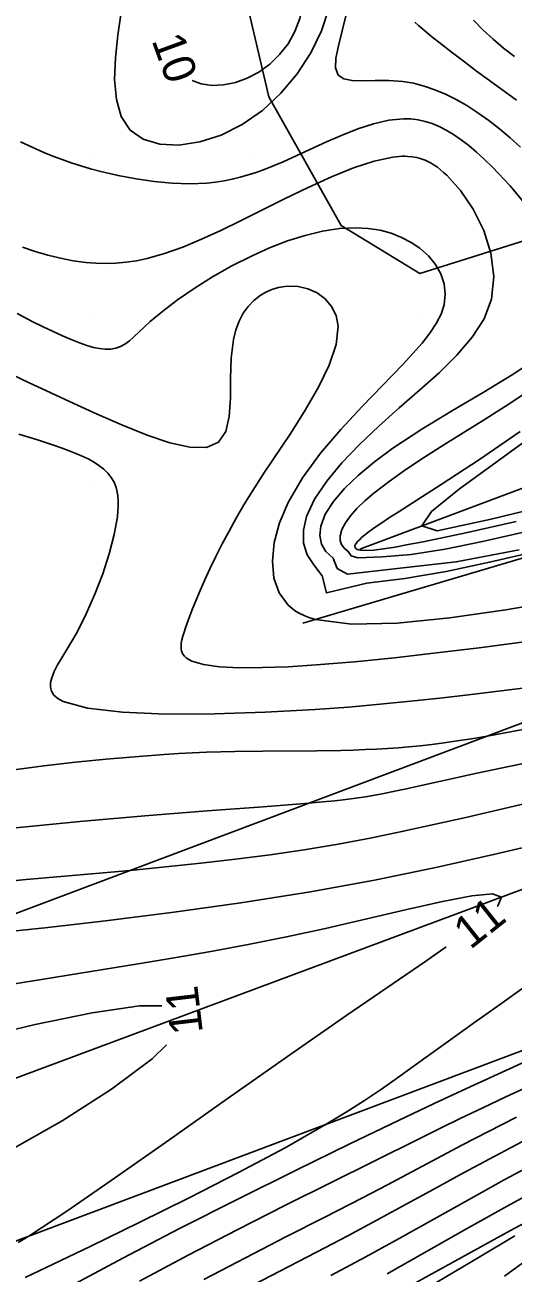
# Model space of a CAD drawing. Extents: x 2602990 to 2605851, y 618069 to 619180.
# Drawn here: x 2603105.9 to 2603135.9, y 618321.3 to 618398.1 of the extents above; entities that cross this region are included whole.
import ezdxf

# ---------------------------------------------------------------- set-up
doc = ezdxf.new("R2010")
doc.units = 0
for name, color, linetype in [('DTM Contours Major', 7, 'Continuous'), ('DTM Contours Minor', 7, 'Continuous'), ('DTM Contours Minor Text', 7, 'Continuous'), ('Exist DTM QL2 LIDAR Elevation Point', 7, 'Continuous'), ('PH Exist DTM Breakline', 7, 'Continuous'), ('PH Exist DTM Obscure Area', 7, 'Continuous')]:
    doc.layers.add(name, color=color, linetype=linetype)

msp = doc.modelspace()

# ---------------------------------------------------------------- linework, layer by layer
at = {"layer": 'DTM Contours Major'}
for points in [[(2603103.218, 618377.466), (2603106.144, 618376.083), (2603107.514, 618375.443), (2603108.928, 618374.789), (2603110.365, 618374.135), (2603111.923, 618373.447), (2603113.426, 618372.836), (2603114.821, 618372.364), (2603116.054, 618372.094), (2603117.071, 618372.088), (2603117.818, 618372.408), (2603118.255, 618373.063), (2603118.469, 618373.994), (2603118.542, 618375.114), (2603118.555, 618376.335), (2603118.589, 618377.568), (2603118.726, 618378.726), (2603118.876, 618379.316), (2603119.081, 618379.852), (2603119.336, 618380.332), (2603119.639, 618380.756), (2603119.983, 618381.121), (2603120.366, 618381.426), (2603120.723, 618381.638), (2603121.101, 618381.804), (2603121.493, 618381.921), (2603121.896, 618381.991), (2603122.304, 618382.01), (2603122.712, 618381.979), (2603123.311, 618381.837), (2603123.872, 618381.583), (2603124.365, 618381.221), (2603124.763, 618380.756), (2603125.038, 618380.192), (2603125.163, 618379.533), (2603125.044, 618378.413), (2603124.619, 618377.149), (2603123.963, 618375.788), (2603123.149, 618374.38), (2603122.254, 618372.974), (2603120.605, 618370.496), (2603120.064, 618369.661), (2603119.879, 618369.369), (2603119.377, 618368.549), (2603118.904, 618367.74), (2603118.46, 618366.943), (2603118.043, 618366.159), (2603117.652, 618365.388), (2603117.287, 618364.63), (2603116.975, 618363.952), (2603116.684, 618363.293), (2603116.418, 618362.66), (2603116.178, 618362.061), (2603115.966, 618361.504), (2603115.784, 618360.995), (2603115.695, 618360.732), (2603115.62, 618360.486), (2603115.563, 618360.257), (2603115.525, 618360.044), (2603115.512, 618359.847), (2603115.526, 618359.665), (2603115.563, 618359.519), (2603115.626, 618359.384), (2603115.716, 618359.26), (2603115.835, 618359.146), (2603115.986, 618359.043), (2603116.17, 618358.951), (2603116.893, 618358.74), (2603117.88, 618358.608), (2603119.097, 618358.547), (2603120.515, 618358.549), (2603122.1, 618358.608), (2603123.822, 618358.715), (2603126.166, 618358.912), (2603128.64, 618359.162), (2603131.206, 618359.454), (2603133.824, 618359.773), (2603136.454, 618360.107)], [(2603137.642, 618328.274), (2603135.377, 618327.056), (2603133.181, 618325.841), (2603128.921, 618323.455), (2603126.824, 618322.301), (2603124.725, 618321.186)]]:
    msp.add_lwpolyline(points, dxfattribs=at)
at = {"layer": 'DTM Contours Minor'}
for points in [[(2603116.194, 618394.654), (2603116.75, 618394.437), (2603117.409, 618394.34), (2603118.119, 618394.37), (2603118.851, 618394.52), (2603119.579, 618394.784), (2603120.298, 618395.167), (2603120.967, 618395.654), (2603121.57, 618396.236), (2603122.091, 618396.905), (2603122.512, 618397.651), (2603122.817, 618398.466), (2603122.947, 618399.043), (2603123.018, 618399.656), (2603123.028, 618400.316), (2603122.975, 618401.033), (2603122.859, 618401.817), (2603122.679, 618402.679), (2603122.51, 618403.896), (2603122.237, 618405.25), (2603121.932, 618406.638), (2603121.667, 618407.96), (2603121.514, 618409.115), (2603121.546, 618410)], [(2603111.839, 618398.837), (2603111.627, 618397.433), (2603111.475, 618396.037), (2603111.43, 618394.702), (2603111.536, 618393.482), (2603111.837, 618392.429), (2603112.379, 618391.598), (2603113.181, 618391.033), (2603114.204, 618390.73), (2603115.385, 618390.678), (2603116.664, 618390.867), (2603117.981, 618391.288), (2603119.273, 618391.931), (2603120.518, 618392.807), (2603121.65, 618393.865), (2603122.647, 618395.062), (2603123.484, 618396.356), (2603124.14, 618397.704), (2603124.591, 618399.065)], [(2603125.645, 618398.63), (2603125.18, 618396.779), (2603125.034, 618396.023), (2603125.011, 618395.416), (2603125.163, 618394.983), (2603125.509, 618394.742), (2603126.028, 618394.637), (2603126.686, 618394.618), (2603127.448, 618394.637), (2603128.28, 618394.643), (2603129.145, 618394.586), (2603129.805, 618394.476), (2603130.463, 618394.305), (2603131.119, 618394.078), (2603131.772, 618393.799), (2603132.421, 618393.473), (2603133.066, 618393.103), (2603133.747, 618392.665), (2603134.421, 618392.186), (2603135.085, 618391.67), (2603135.739, 618391.122), (2603136.382, 618390.545)], [(2603129.876, 618398.238), (2603130.11, 618398.028), (2603130.364, 618397.811), (2603130.913, 618397.358), (2603131.529, 618396.866), (2603132.202, 618396.343), (2603132.922, 618395.794), (2603133.678, 618395.227), (2603134.461, 618394.648), (2603136.131, 618393.434)], [(2603133.479, 618398.359), (2603134.064, 618397.756), (2603134.685, 618397.178), (2603135.337, 618396.632), (2603136.014, 618396.121)], [(2603105.646, 618390.878), (2603106.357, 618390.538), (2603107.086, 618390.216), (2603107.636, 618389.991), (2603108.197, 618389.779), (2603108.77, 618389.58), (2603109.357, 618389.392), (2603109.958, 618389.215), (2603110.575, 618389.051), (2603111.648, 618388.801), (2603112.752, 618388.592), (2603113.868, 618388.434), (2603114.977, 618388.334), (2603116.06, 618388.301), (2603117.101, 618388.343), (2603117.634, 618388.4), (2603118.153, 618388.479), (2603118.658, 618388.58), (2603119.154, 618388.701), (2603119.643, 618388.841), (2603120.126, 618388.998), (2603120.681, 618389.199), (2603121.235, 618389.419), (2603121.792, 618389.655), (2603122.353, 618389.905), (2603124.449, 618390.871), (2603125.415, 618391.295), (2603126.385, 618391.677), (2603127.345, 618391.99), (2603128.281, 618392.205), (2603129.178, 618392.295), (2603129.637, 618392.283), (2603130.084, 618392.229), (2603130.522, 618392.132), (2603130.953, 618391.994), (2603131.38, 618391.816), (2603131.807, 618391.599), (2603132.264, 618391.324), (2603132.725, 618391.007), (2603133.192, 618390.647), (2603133.666, 618390.246), (2603134.149, 618389.804), (2603134.643, 618389.322), (2603135.731, 618388.165), (2603136.811, 618386.885)], [(2603105.767, 618384.399), (2603106.546, 618384.136), (2603107.326, 618383.907), (2603108.106, 618383.716), (2603108.886, 618383.567), (2603109.666, 618383.462), (2603110.277, 618383.413), (2603110.891, 618383.396), (2603111.51, 618383.414), (2603112.138, 618383.47), (2603112.777, 618383.564), (2603113.431, 618383.701), (2603114.504, 618384.007), (2603115.618, 618384.409), (2603116.769, 618384.89), (2603117.955, 618385.433), (2603119.17, 618386.023), (2603121.869, 618387.368), (2603123.325, 618388.073), (2603124.75, 618388.72), (2603126.113, 618389.271), (2603127.384, 618389.689), (2603128.53, 618389.936), (2603128.724, 618389.959), (2603128.912, 618389.976), (2603129.096, 618389.985), (2603129.275, 618389.986), (2603129.45, 618389.98), (2603129.711, 618389.955), (2603129.975, 618389.909), (2603130.147, 618389.866), (2603130.327, 618389.809), (2603130.505, 618389.741), (2603130.68, 618389.662), (2603130.877, 618389.559), (2603131.072, 618389.44), (2603131.266, 618389.308), (2603131.459, 618389.161), (2603131.651, 618389), (2603131.843, 618388.825), (2603132.687, 618387.887), (2603133.465, 618386.734), (2603134.11, 618385.428), (2603134.557, 618384.029), (2603134.739, 618382.599), (2603134.59, 618381.199), (2603134.133, 618380), (2603133.408, 618378.859), (2603132.469, 618377.757), (2603131.372, 618376.677), (2603130.171, 618375.602), (2603128.92, 618374.515), (2603127.677, 618373.404), (2603126.488, 618372.276), (2603125.4, 618371.143), (2603124.462, 618370.018), (2603123.721, 618368.913), (2603123.226, 618367.84), (2603123.032, 618366.992), (2603123.04, 618366.198), (2603123.255, 618365.483), (2603123.68, 618364.872), (2603124.183, 618364.199), (2603124.45, 618363.145), (2603126.927, 618363.746), (2603129.261, 618364.035), (2603131.802, 618364.457), (2603134.478, 618365.029), (2603137.142, 618365.649)], [(2603105.434, 618380.313), (2603106.41, 618379.816), (2603107.049, 618379.5), (2603107.653, 618379.21), (2603108.224, 618378.948), (2603108.761, 618378.717), (2603109.264, 618378.518), (2603109.732, 618378.356), (2603110.133, 618378.241), (2603110.508, 618378.162), (2603110.859, 618378.123), (2603111.188, 618378.129), (2603111.498, 618378.183), (2603111.792, 618378.29), (2603112.065, 618378.445), (2603112.336, 618378.649), (2603112.615, 618378.894), (2603113.242, 618379.488), (2603113.611, 618379.826), (2603114.385, 618380.473), (2603115.298, 618381.16), (2603116.327, 618381.866), (2603117.447, 618382.568), (2603118.638, 618383.245), (2603119.874, 618383.873), (2603120.958, 618384.358), (2603122.047, 618384.78), (2603123.133, 618385.127), (2603124.203, 618385.386), (2603125.247, 618385.547), (2603126.254, 618385.597), (2603127.016, 618385.552), (2603127.743, 618385.436), (2603128.43, 618385.251), (2603129.069, 618385.003), (2603129.657, 618384.695), (2603130.188, 618384.332), (2603130.714, 618383.857), (2603131.147, 618383.326), (2603131.472, 618382.75), (2603131.677, 618382.139), (2603131.751, 618381.503), (2603131.679, 618380.854), (2603131.493, 618380.284), (2603131.198, 618379.705), (2603130.804, 618379.112), (2603130.322, 618378.497), (2603129.763, 618377.856), (2603129.135, 618377.182), (2603126.643, 618374.606), (2603125.335, 618373.195), (2603124.089, 618371.729), (2603122.98, 618370.225), (2603122.086, 618368.705), (2603121.559, 618367.458), (2603121.236, 618366.245), (2603121.123, 618365.1), (2603121.225, 618364.054), (2603121.549, 618363.141), (2603122.101, 618362.394), (2603122.317, 618362.202), (2603122.556, 618362.029), (2603122.82, 618361.874), (2603123.11, 618361.737), (2603123.427, 618361.616), (2603123.773, 618361.513), (2603125.989, 618361.227), (2603128.804, 618361.289), (2603132.026, 618361.612), (2603135.463, 618362.109), (2603138.925, 618362.694)], [(2603137.413, 618377.582), (2603135.856, 618376.546), (2603134.082, 618375.47), (2603132.197, 618374.358), (2603130.308, 618373.213), (2603128.523, 618372.037), (2603127.404, 618371.212), (2603126.408, 618370.384), (2603125.557, 618369.563), (2603124.873, 618368.76), (2603124.379, 618367.984), (2603124.097, 618367.246), (2603124.039, 618366.675), (2603124.145, 618366.15), (2603124.42, 618365.683), (2603124.869, 618365.286), (2603125.108, 618364.65), (2603125.741, 618364.301), (2603128.983, 618364.659), (2603132.423, 618365.053), (2603136.291, 618365.797)], [(2603137.001, 618375.645), (2603135.617, 618374.724), (2603134.192, 618373.816), (2603131.672, 618372.244), (2603130.47, 618371.479), (2603129.336, 618370.731), (2603128.294, 618369.999), (2603127.368, 618369.284), (2603126.808, 618368.801), (2603126.323, 618368.331), (2603125.92, 618367.878), (2603125.609, 618367.446), (2603125.397, 618367.039), (2603125.293, 618366.661), (2603125.294, 618366.376), (2603125.376, 618366.118), (2603125.539, 618365.891), (2603125.786, 618365.699), (2603125.969, 618365.414), (2603126.378, 618365.295), (2603127.889, 618365.359), (2603129.656, 618365.51), (2603131.74, 618365.843), (2603134.045, 618366.309), (2603136.474, 618366.862)], [(2603105.553, 618372.904), (2603106.684, 618372.55), (2603107.732, 618372.206), (2603108.199, 618372.044), (2603108.641, 618371.882), (2603109.056, 618371.719), (2603109.443, 618371.551), (2603109.803, 618371.378), (2603110.135, 618371.196), (2603110.465, 618370.986), (2603110.758, 618370.76), (2603111.012, 618370.514), (2603111.226, 618370.244), (2603111.399, 618369.948), (2603111.528, 618369.62), (2603111.592, 618369.366), (2603111.634, 618369.093), (2603111.655, 618368.803), (2603111.656, 618368.493), (2603111.638, 618368.164), (2603111.601, 618367.814), (2603111.41, 618366.737), (2603111.102, 618365.552), (2603110.7, 618364.308), (2603110.222, 618363.057), (2603109.69, 618361.85), (2603109.124, 618360.737), (2603108.799, 618360.168), (2603108.188, 618359.157), (2603107.928, 618358.712), (2603107.717, 618358.302), (2603107.567, 618357.927), (2603107.496, 618357.626), (2603107.49, 618357.349), (2603107.556, 618357.095), (2603107.702, 618356.864), (2603107.935, 618356.656), (2603108.263, 618356.471), (2603109.755, 618356.058), (2603111.923, 618355.809), (2603114.588, 618355.699), (2603117.568, 618355.707), (2603120.684, 618355.808), (2603123.755, 618355.979), (2603125.802, 618356.129), (2603127.752, 618356.299), (2603129.621, 618356.484), (2603131.423, 618356.681), (2603133.172, 618356.886), (2603136.679, 618357.317)], [(2603136.348, 618373.072), (2603133.86, 618371.346), (2603131.498, 618369.8), (2603128.86, 618368.116), (2603128.331, 618367.774), (2603127.858, 618367.461), (2603127.442, 618367.177), (2603127.083, 618366.921), (2603126.784, 618366.691), (2603126.612, 618366.547), (2603126.47, 618366.415), (2603126.357, 618366.295), (2603126.274, 618366.187), (2603126.221, 618366.091), (2603126.198, 618366.007), (2603126.203, 618365.946), (2603126.229, 618365.893), (2603126.275, 618365.849), (2603126.343, 618365.812), (2603126.432, 618365.784), (2603126.543, 618365.764), (2603126.896, 618365.749), (2603127.37, 618365.78), (2603127.961, 618365.854), (2603128.664, 618365.966), (2603129.476, 618366.113), (2603130.392, 618366.293), (2603133.014, 618366.847), (2603136.098, 618367.544)], [(2603137.958, 618373.423), (2603135.093, 618371.332), (2603132.623, 618369.539), (2603130.911, 618368.15), (2603130.32, 618367.269), (2603131.246, 618366.967), (2603134.577, 618367.685), (2603141.914, 618369.451)], [(2603136.636, 618354.759), (2603134.33, 618354.341), (2603133.363, 618354.178), (2603132.485, 618354.04), (2603131.68, 618353.924), (2603130.93, 618353.827), (2603130.215, 618353.746), (2603129.518, 618353.678), (2603128.865, 618353.623), (2603128.204, 618353.577), (2603127.529, 618353.539), (2603126.831, 618353.508), (2603126.104, 618353.483), (2603125.339, 618353.465), (2603123.842, 618353.445), (2603120.544, 618353.421), (2603118.812, 618353.396), (2603117.071, 618353.351), (2603115.356, 618353.273), (2603114.48, 618353.217), (2603113.167, 618353.117), (2603110.918, 618352.922), (2603109.033, 618352.735), (2603107.084, 618352.511), (2603105.086, 618352.24)], [(2603136.738, 618352.7), (2603133.794, 618352.073), (2603129.164, 618351.063), (2603128.553, 618350.934), (2603127.975, 618350.819), (2603127.42, 618350.715), (2603126.844, 618350.616), (2603126.257, 618350.527), (2603125.638, 618350.445), (2603124.964, 618350.367), (2603124.213, 618350.29), (2603123.362, 618350.213), (2603120.553, 618349.992), (2603117.116, 618349.739), (2603113.282, 618349.444), (2603109.288, 618349.099), (2603105.365, 618348.696)], [(2603137.027, 618350.274), (2603133.016, 618349.344), (2603131.046, 618348.898), (2603129.087, 618348.471), (2603127.131, 618348.072), (2603125.168, 618347.704), (2603123.083, 618347.356), (2603120.98, 618347.046), (2603118.86, 618346.769), (2603116.722, 618346.52), (2603114.567, 618346.294), (2603112.393, 618346.086), (2603105.985, 618345.516), (2603103.97, 618345.319)], [(2603137.98, 618347.818), (2603134.719, 618347.054), (2603131.177, 618346.267), (2603127.407, 618345.493), (2603123.46, 618344.766), (2603119.181, 618344.083), (2603114.927, 618343.489), (2603110.862, 618342.983), (2603107.147, 618342.56), (2603103.948, 618342.22)], [(2603108.685, 618320.506), (2603111.937, 618322.252), (2603115.426, 618324.065), (2603119.007, 618325.882), (2603122.539, 618327.639), (2603125.877, 618329.272), (2603128.879, 618330.718), (2603131.066, 618331.754), (2603133.064, 618332.683), (2603136.193, 618334.113), (2603137.764, 618334.843), (2603139.362, 618335.612), (2603141.006, 618336.442), (2603142.715, 618337.354), (2603144.708, 618338.487), (2603146.741, 618339.724), (2603148.748, 618341.038), (2603150.667, 618342.401), (2603152.432, 618343.788), (2603153.981, 618345.172), (2603154.451, 618345.641), (2603154.887, 618346.107), (2603155.289, 618346.572), (2603155.523, 618346.867)], [(2603105.932, 618321.061), (2603107.221, 618321.673), (2603109.961, 618322.987), (2603112.939, 618324.435), (2603116.015, 618325.963), (2603119.049, 618327.516), (2603121.903, 618329.038), (2603124.436, 618330.476), (2603125.67, 618331.226), (2603126.791, 618331.944), (2603127.828, 618332.641), (2603128.814, 618333.329), (2603129.777, 618334.019), (2603132.084, 618335.685), (2603133.482, 618336.687), (2603134.939, 618337.724), (2603136.449, 618338.794), (2603138.008, 618339.891), (2603141.317, 618342.201), (2603143.006, 618343.387), (2603144.62, 618344.547), (2603146.101, 618345.656), (2603146.147, 618345.693)], [(2603134.935, 618343.861), (2603134.975, 618343.899), (2603135.204, 618344.44), (2603134.644, 618344.634), (2603133.387, 618344.522), (2603131.584, 618344.18), (2603129.384, 618343.68), (2603126.939, 618343.098), (2603124.397, 618342.507), (2603121.995, 618341.99), (2603119.642, 618341.524), (2603117.338, 618341.101), (2603115.085, 618340.711), (2603112.881, 618340.345), (2603106.295, 618339.281), (2603104.223, 618338.952), (2603102.277, 618338.652), (2603100.48, 618338.386), (2603098.855, 618338.162), (2603097.424, 618337.984), (2603096.088, 618337.829)], [(2603170.921, 618343.495), (2603170.332, 618343.145), (2603169.568, 618342.698), (2603168.847, 618342.282), (2603168.164, 618341.894), (2603167.511, 618341.529), (2603166.881, 618341.182), (2603165.719, 618340.56), (2603164.623, 618339.988), (2603162.884, 618339.103), (2603159.579, 618337.439), (2603157.727, 618336.516), (2603155.772, 618335.549), (2603153.737, 618334.552), (2603151.643, 618333.536), (2603147.297, 618331.449), (2603145.08, 618330.376), (2603142.838, 618329.273), (2603140.576, 618328.13), (2603138.299, 618326.94), (2603135.748, 618325.554), (2603133.2, 618324.129), (2603128.179, 618321.286)], [(2603105.512, 618323.201), (2603106.157, 618323.598), (2603108.501, 618325.141), (2603111.418, 618327.153), (2603114.752, 618329.499), (2603118.348, 618332.044), (2603122.051, 618334.653), (2603125.707, 618337.191), (2603130.566, 618340.504), (2603131.808, 618341.376)], [(2603114.331, 618337.76), (2603112.957, 618337.752), (2603110.043, 618337.324), (2603106.557, 618336.602), (2603102.795, 618335.707), (2603098.352, 618334.58), (2603094.941, 618333.7)], [(2603093.496, 618324.898), (2603094.77, 618325.165), (2603096.062, 618325.456), (2603097.392, 618325.794), (2603098.777, 618326.204), (2603100.237, 618326.708), (2603101.789, 618327.331), (2603104.959, 618328.852), (2603108.214, 618330.684), (2603111.244, 618332.633), (2603113.738, 618334.504), (2603114.614, 618335.355)], [(2603164.909, 618335.591), (2603162.935, 618334.574), (2603159.827, 618332.987), (2603156.497, 618331.307), (2603153.09, 618329.619), (2603149.75, 618328.009), (2603146.623, 618326.561), (2603145.48, 618326.052), (2603144.385, 618325.575), (2603141.326, 618324.268), (2603140.359, 618323.852), (2603138.914, 618323.207), (2603137.565, 618322.547), (2603136.374, 618321.858), (2603135.4, 618321.129)], [(2603112.95, 618320.831), (2603115.943, 618322.431), (2603118.958, 618323.99), (2603121.941, 618325.498), (2603130.146, 618329.582), (2603131.415, 618330.21), (2603132.711, 618330.844), (2603134.058, 618331.493), (2603135.482, 618332.166), (2603139.185, 618333.866)], [(2603116.912, 618320.943), (2603119.466, 618322.275), (2603121.954, 618323.547), (2603124.358, 618324.77), (2603126.661, 618325.953), (2603128.194, 618326.756), (2603132.772, 618329.184), (2603134.398, 618330.034), (2603136.127, 618330.921)], [(2603136.813, 618329.574), (2603134.792, 618328.516), (2603132.875, 618327.488), (2603131.039, 618326.487), (2603127.503, 618324.552), (2603125.754, 618323.613), (2603123.847, 618322.615), (2603119.921, 618320.587)], [(2603138.708, 618325.53), (2603135.761, 618323.952), (2603132.738, 618322.292), (2603129.739, 618320.623)], [(2603136.034, 618323.616), (2603133.828, 618322.308), (2603130.277, 618320.189)]]:
    msp.add_lwpolyline(points, dxfattribs=at)
at = {"layer": 'Exist DTM QL2 LIDAR Elevation Point'}
for p, q in [((2603110, 618390), (2603110, 618390)), ((2603120, 618390), (2603120, 618390)), ((2603130, 618390), (2603130, 618390)), ((2603110, 618380), (2603110, 618380)), ((2603120, 618380), (2603120, 618380)), ((2603130, 618380), (2603130, 618380)), ((2603110, 618370), (2603110, 618370)), ((2603120, 618370), (2603120, 618370))]:
    msp.add_line(p, q, dxfattribs=at)
at = {"layer": 'PH Exist DTM Breakline'}
for points in [[(2603126.503, 618365.838), (2603154.104, 618376.189), (2603187.527, 618390.366), (2603202.237, 618396.927), (2603224.555, 618403.695), (2603244.777, 618410.718), (2603259.477, 618415.231), (2603282.926, 618423.896), (2603312.189, 618435.069), (2603330.806, 618442.928), (2603342.63, 618447.748), (2603352.942, 618452.331), (2603359.096, 618454.349), (2603369.435, 618457.345)], [(2603122.995, 618361.283), (2603154.255, 618370.54), (2603189.631, 618384.384), (2603216.915, 618393.385), (2603240.334, 618401.106), (2603266.756, 618411.017), (2603327.287, 618433.518), (2603347.494, 618444.364), (2603368.32, 618456.685)], [(2603183.194, 618372.73), (2603096.745, 618340.197)], [(2603093.621, 618328.945), (2603146.734, 618348.736), (2603185.155, 618362.837)], [(2603103.415, 618322.566), (2603163.12, 618345.032), (2603185.717, 618352.612)]]:
    msp.add_lwpolyline(points, dxfattribs=at)
at = {"layer": 'PH Exist DTM Obscure Area'}
msp.add_lwpolyline([(2603152.384, 618403.748), (2603150.149, 618396.334), (2603145.077, 618389.851), (2603138.456, 618385.392), (2603130.195, 618382.774), (2603125.351, 618385.73), (2603120.898, 618393.634), (2603119.462, 618399.873)], dxfattribs=at)

# ---------------------------------------------------------------- texts
at = {"layer": 'DTM Contours Minor Text'}
for s, rotation, p in [('10', 290.05395, (2603113.686, 618397.114)), ('11', 38.47914, (2603133.29, 618341.178)), ('11', 96.70544, (2603116.858, 618336.116))]:
    msp.add_text(s, height=2, rotation=rotation, dxfattribs=at).set_placement(p)

doc.saveas('drawing.dxf')
